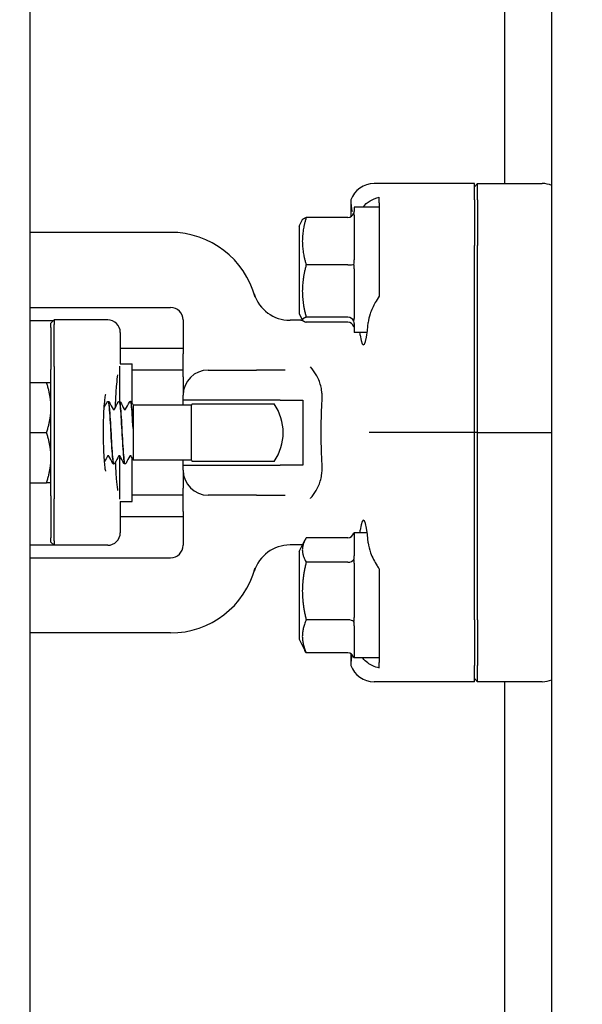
# Model space of a CAD drawing. Header units: inches. Extents: x 24 to 1128, y -69 to 748.
# Tile 339 of 656: x 469.55 to 472.36, y 675.49 to 680.41. Entities that reach past the tile are written whole.
import ezdxf

# ---------------------------------------------------------------- set-up
doc = ezdxf.new("R2010")
doc.units = ezdxf.units.IN
doc.header["$LTSCALE"] = 32
doc.header["$MEASUREMENT"] = 0
doc.layers.add('Dimension (ANSI)', color=7, linetype='Continuous', lineweight=25)
doc.layers.add('Visible (ANSI)', color=7, linetype='Continuous', lineweight=30)
doc.styles.add('Note Text (ANSI)', font='tahoma.ttf')
doc.dimstyles.new('SB Fraction-16 (ANSI)', dxfattribs={"dimscale": 32, "dimtxt": 0.125, "dimasz": 0.098425, "dimexe": 0.125, "dimexo": 0.0625, "dimgap": 0.031496, "dimtad": 0, "dimtih": 1, "dimtoh": 1, "dimdec": 4, "dimrnd": 1e-08, "dimzin": 0, "dimdsep": 46, "dimlunit": 5, "dimtxsty": 'Note Text (ANSI)', "dimcen": 0.09, "dimdle": 0.393701, "dimclrd": 256, "dimclre": 256, "dimclrt": 256, "dimadec": 0, "dimazin": 3, "dimtfac": 0.96, "dimtofl": 0, "dimtmove": 0, "dimatfit": 3, "dimfxl": 1, "dimfrac": 2, "dimtolj": 1, "dimtzin": 12, "dimlwd": -1, "dimlwe": -1, "dimarcsym": 0})

# ---------------------------------------------------------------- blocks, each defined once
blk = doc.blocks.new('*D18')
at = {"layer": 'Defpoints', "color": 0, "transparency": 16777216}
for p in [(480.2806, 692.6685), (328.4743, 544.6685), (480.2806, 544.6685)]:
    blk.add_point(p, dxfattribs=at)
at = {"layer": 'Dimension (ANSI)', "transparency": 16777216}
for p, q in [((478.2806, 692.6685), (324.4743, 692.6685)), ((328.4743, 689.5189), (328.4743, 626.7677)), ((328.4743, 547.8181), (328.4743, 620.5693)), ((478.2806, 544.6685), (324.4743, 544.6685))]:
    blk.add_line(p, q, dxfattribs=at)
for points in [[(327.9494, 689.5189), (328.9993, 689.5189), (328.4743, 692.6685)], [(327.9494, 547.8181), (328.9993, 547.8181), (328.4743, 544.6685)]]:
    blk.add_solid(points, dxfattribs=at)
at = {"layer": 'Dimension (ANSI)', "transparency": 16777216, "insert": (324.3723, 625.7599), "char_height": 4, "attachment_point": 1, "style": 'Note Text (ANSI)'}
blk.add_mtext('\\A1;148', dxfattribs=at)

msp = doc.modelspace()

# ---------------------------------------------------------------- linework, layer by layer
at = {"layer": 'Visible (ANSI)'}
for p, q in [((469.60127, 681.59815), (469.60127, 640.98303)), ((471.97127, 681.05879), (471.97127, 679.59154)), ((472.20877, 663.81654), (472.20877, 681.06625)), ((471.82127, 679.59154), (471.3208, 679.59154)), ((471.8369, 679.59154), (471.82127, 679.57586)), ((471.82127, 679.50976), (471.82127, 679.59154)), ((471.8369, 679.50976), (471.8369, 679.59154)), ((471.8369, 679.59154), (472.16038, 679.59154)), ((471.34627, 679.49588), (471.34627, 679.52307)), ((471.20391, 679.51007), (471.20391, 679.42533)), ((471.22127, 679.47279), (471.22127, 679.45234)), ((471.34627, 679.47279), (471.22127, 679.47279)), ((471.34627, 679.49588), (471.34627, 679.44181)), ((471.82127, 679.50976), (471.82127, 679.2825)), ((471.8369, 679.50976), (471.8369, 679.2825)), ((471.19002, 679.42192), (470.98123, 679.42192)), ((471.22127, 679.43319), (471.22127, 679.21003)), ((471.34627, 679.42637), (471.34627, 679.28035)), ((470.94627, 679.37904), (470.96237, 679.41125)), ((470.94627, 679.37904), (470.94627, 678.94154)), ((470.30377, 679.34779), (469.60127, 679.34779)), ((471.82127, 678.34779), (471.82127, 679.2825)), ((471.8369, 678.34779), (471.8369, 679.2825)), ((471.19002, 679.18545), (470.98123, 679.18545)), ((471.22127, 679.16488), (471.22127, 678.91798)), ((469.60127, 678.97279), (470.30377, 678.97279)), ((470.94627, 678.94154), (470.96237, 678.90934)), ((469.60127, 678.90779), (469.7194, 678.90779)), ((469.70627, 678.89467), (469.7219, 678.91029)), ((469.70627, 678.87279), (469.70627, 678.89467)), ((469.7219, 678.91029), (469.7219, 678.88779)), ((469.98995, 678.91029), (469.7219, 678.91029)), ((469.7219, 678.67779), (469.7219, 678.88779)), ((470.36627, 678.91029), (470.36627, 678.74122)), ((470.95391, 678.90861), (470.90051, 678.90861)), ((471.19002, 678.92382), (470.98123, 678.92382)), ((471.19002, 678.89866), (470.98123, 678.89866)), ((471.22127, 678.89198), (471.22127, 678.84779)), ((469.70627, 678.87279), (469.70627, 678.66279)), ((470.05245, 678.84779), (470.05245, 678.69154)), ((471.28549, 678.84779), (471.22127, 678.84779)), ((470.36627, 678.76779), (470.05245, 678.76779)), ((470.36627, 678.62581), (470.36627, 678.74122)), ((470.05245, 678.69154), (470.11115, 678.69154)), ((470.11115, 678.49602), (470.11115, 678.69154)), ((469.70627, 678.03279), (469.70627, 678.66279)), ((469.7219, 678.67779), (469.7219, 678.01779)), ((470.04865, 678.68035), (470.04865, 678.50396)), ((470.36627, 678.66029), (470.11115, 678.66029)), ((470.49127, 678.66029), (470.73373, 678.66029)), ((470.87554, 678.66029), (470.73373, 678.66029)), ((469.60127, 678.59779), (469.68394, 678.59779)), ((470.36627, 678.62581), (470.36627, 678.53529)), ((469.99234, 678.50404), (469.99175, 678.50404)), ((470.04795, 678.50404), (470.04737, 678.50404)), ((470.10356, 678.50404), (470.10298, 678.50404)), ((470.36627, 678.51029), (470.36627, 678.53529)), ((470.36627, 678.48529), (470.36627, 678.51029)), ((470.8512, 678.51029), (470.36627, 678.51029)), ((470.41173, 678.49154), (470.82081, 678.49154)), ((470.8512, 678.51029), (470.96405, 678.51029)), ((470.96405, 678.51029), (470.96405, 678.18529)), ((470.11627, 678.48624), (470.11627, 678.43792)), ((470.40748, 678.48529), (470.11627, 678.48529)), ((470.40748, 678.21029), (470.40748, 678.48529)), ((470.11627, 678.43792), (470.11627, 678.36873)), ((469.60127, 678.34779), (469.68394, 678.34779)), ((470.11627, 678.36873), (470.11627, 678.35851)), ((470.11627, 678.35851), (470.11627, 678.28457)), ((471.41967, 678.34779), (471.29506, 678.34779)), ((471.82127, 678.34779), (471.41967, 678.34779)), ((471.8369, 678.34779), (471.82127, 678.34779)), ((471.82127, 677.41308), (471.82127, 678.34779)), ((471.8369, 677.41308), (471.8369, 678.34779)), ((471.8369, 678.34779), (472.20877, 678.34779)), ((470.11627, 678.28457), (470.11627, 678.21326)), ((470.04865, 678.23262), (470.04865, 678.01523)), ((470.11115, 678.00404), (470.11115, 678.22253)), ((470.11627, 678.21326), (470.11627, 678.21029)), ((470.40748, 678.21029), (470.11627, 678.21029)), ((470.36627, 678.18529), (470.36627, 678.21029)), ((470.82081, 678.20404), (470.41173, 678.20404)), ((470.02014, 678.19154), (470.01956, 678.19154)), ((470.07575, 678.19154), (470.07517, 678.19154)), ((470.36627, 678.16029), (470.36627, 678.18529)), ((470.36627, 678.18529), (470.8512, 678.18529)), ((470.36627, 678.16029), (470.36627, 678.06977)), ((470.96405, 678.18529), (470.8512, 678.18529)), ((469.60127, 678.09779), (469.68394, 678.09779)), ((470.36627, 677.95436), (470.36627, 678.06977)), ((469.70627, 678.03279), (469.70627, 677.82279)), ((469.7219, 677.80779), (469.7219, 678.01779)), ((470.05245, 678.00404), (470.05245, 677.84779)), ((470.05245, 678.00404), (470.11115, 678.00404)), ((470.36627, 678.03529), (470.11115, 678.03529)), ((470.73373, 678.03529), (470.49127, 678.03529)), ((470.73373, 678.03529), (470.87554, 678.03529)), ((470.36627, 677.95436), (470.36627, 677.78529)), ((470.36627, 677.92779), (470.05245, 677.92779)), ((469.70627, 677.80092), (469.70627, 677.82279)), ((469.70627, 677.80092), (469.7219, 677.78529)), ((469.7219, 677.80779), (469.7219, 677.78529)), ((470.94627, 677.75404), (470.97482, 677.81114)), ((471.19002, 677.82287), (470.98123, 677.82287)), ((471.22127, 677.84779), (471.22127, 677.73262)), ((471.28549, 677.84779), (471.22127, 677.84779)), ((469.60127, 677.78779), (469.7194, 677.78779)), ((469.98995, 677.78529), (469.7219, 677.78529)), ((470.95391, 677.78697), (470.90051, 677.78697)), ((470.94627, 677.75404), (470.94627, 677.31654)), ((469.60127, 677.72279), (470.30377, 677.72279)), ((471.19002, 677.70087), (470.98123, 677.70087)), ((471.22127, 677.6955), (471.22127, 677.42411)), ((471.19002, 677.41329), (470.98123, 677.41329)), ((471.34627, 677.41524), (471.34627, 677.26921)), ((471.82127, 677.41308), (471.82127, 677.18582)), ((471.8369, 677.41308), (471.8369, 677.18582)), ((471.22127, 677.38303), (471.22127, 677.22677)), ((470.30377, 677.34779), (469.60127, 677.34779)), ((470.94627, 677.31654), (470.97482, 677.25945)), ((471.19002, 677.24771), (470.98123, 677.24771)), ((471.20391, 677.24397), (471.20391, 677.18551)), ((471.22127, 677.22282), (471.22127, 677.22279)), ((471.34627, 677.22279), (471.22127, 677.22279)), ((471.34627, 677.25377), (471.34627, 677.1997)), ((471.34627, 677.17251), (471.34627, 677.1997)), ((471.82127, 677.10404), (471.82127, 677.18582)), ((471.8369, 677.10404), (471.8369, 677.18582)), ((471.8369, 677.10404), (471.82127, 677.11973)), ((471.82127, 677.10404), (471.3208, 677.10404)), ((472.16038, 677.10404), (471.8369, 677.10404)), ((471.97127, 677.10404), (471.97127, 674.59154))]:
    msp.add_line(p, q, dxfattribs=at)
for centre, radius, start, end in [((470.30377, 678.91029), 0.4375, 15.01817, 90), ((470.90051, 679.09611), 0.1875, 197.29662, 270), ((470.30377, 678.91029), 0.0625, 0, 90), ((469.98995, 678.84779), 0.0625, 0, 90), ((470.95391, 679.15861), 0.25, 270, 272.01441), ((470.49127, 678.53529), 0.125, 90, 180), ((470.61627, 678.34779), 0.25, 144.90037, 146.63299), ((470.61627, 678.34779), 0.25, 324.90037, 35.09963), ((470.61627, 678.34779), 0.25, 213.36701, 215.09963), ((470.49127, 678.16029), 0.125, 180, 270), ((469.98995, 677.84779), 0.0625, 270, 0), ((470.30377, 677.78529), 0.0625, 270, 0), ((470.90051, 677.59947), 0.1875, 90, 162.70338), ((470.95391, 677.53697), 0.25, 87.99498, 90), ((470.30377, 677.78529), 0.4375, 270, 344.98183)]:
    msp.add_arc(centre, radius, start, end, dxfattribs=at)
for centre, major_axis, ratio, start_param, end_param in [((471.32175, 679.46606), (-0.08906, 0.08906), 0.9924325, 5.5015852, 6.7140351), ((472.16046, 679.46606), (-0.01094, 0.125), 0.9961657, 5.7987533, 6.1962518), ((471.19002, 679.45462), (0, -0.0327), 0.9555533, 0, 1.2241495), ((471.19002, 679.1886), (0.03125, 0), 0.1006388, 4.712389, 5.9365385), ((471.19002, 678.89426), (0.03125, 0), 0.9458753, 0.3466468, 1.5707963), ((471.19002, 678.86596), (0, 0.0327), 0.9555533, 5.0590358, 6.2831853), ((471.26736, 679.16029), (0, 0.375), 0.0874887, 2.6230455, 3.9395987), ((471.26736, 677.53529), (0, 0.375), 0.0874887, 5.4851792, 6.8017325), ((471.19002, 677.85881), (0, -0.03595), 0.8693335, 0, 1.2241495), ((471.19002, 677.72157), (0.03125, 0), 0.662309, 4.712389, 5.9365385), ((471.19002, 677.39804), (0.03125, 0), 0.4879975, 0.3466468, 1.5707963), ((471.19002, 677.21177), (0, -0.03595), 0.8693335, 1.9174431, 3.1415927), ((471.32175, 677.22952), (-0.08906, -0.08906), 0.9924325, 5.8523356, 7.0647854), ((472.16046, 677.22952), (-0.01094, -0.125), 0.9961657, 0.0869335, 0.484432)]:
    msp.add_ellipse(centre, major_axis=major_axis, ratio=ratio, start_param=start_param, end_param=end_param, dxfattribs=at)
for points, knots in [([(471.26387, 679.47279), (471.27383, 679.48632), (471.28661, 679.49721), (471.31259, 679.51266), (471.32882, 679.51928), (471.34627, 679.52307)], [0.72388666, 0.72388666, 0.72388666, 0.72388666, 0.91166133, 0.91166133, 1.08359589, 1.08359589, 1.08359589, 1.08359589]), ([(471.34627, 679.02919), (471.33873, 679.01839), (471.33198, 679.00736), (471.31621, 678.97924), (471.30698, 678.95962), (471.29536, 678.92589), (471.29195, 678.91148), (471.29085, 678.89849)], [1.39731378, 1.39731378, 1.39731378, 1.39731378, 1.49356897, 1.49356897, 1.66386875, 1.66386875, 1.79881771, 1.79881771, 1.79881771, 1.79881771]), ([(470.02809, 678.47373), (470.02848, 678.48488), (470.02892, 678.49577), (470.03084, 678.53703), (470.03269, 678.565), (470.03656, 678.60799), (470.03851, 678.6245), (470.04043, 678.63704)], [0.3819937, 0.3819937, 0.3819937, 0.3819937, 0.48894567, 0.48894567, 0.79947629, 0.79947629, 1.05331269, 1.05331269, 1.05331269, 1.05331269]), ([(471.06067, 678.50551), (471.06114, 678.51354), (471.06125, 678.52151), (471.06076, 678.53706), (471.06018, 678.54462), (471.05801, 678.56238), (471.05611, 678.57244), (471.04854, 678.60186), (471.04108, 678.62008), (471.02336, 678.65082), (471.014, 678.66355), (471.00314, 678.67581), (471.00298, 678.67599), (471.00282, 678.67617)], [0, 0, 0, 0, 0.06351999, 0.06351999, 0.12513045, 0.12513045, 0.2104042, 0.2104042, 0.38193929, 0.38193929, 0.52164881, 0.52164881, 0.52372315, 0.52372315, 0.52372315, 0.52372315]), ([(469.97969, 678.15574), (469.9797, 678.15574), (469.97957, 678.15614), (469.97902, 678.15845), (469.97837, 678.16165), (469.97668, 678.17222), (469.97559, 678.1809), (469.97336, 678.20388), (469.97224, 678.21906), (469.97035, 678.25393), (469.9696, 678.27388), (469.96865, 678.31599), (469.96846, 678.33819), (469.96869, 678.38222), (469.9691, 678.40406), (469.97048, 678.44487), (469.97145, 678.46386), (469.97374, 678.49648), (469.97507, 678.51031), (469.9776, 678.52995), (469.97891, 678.53678), (469.97961, 678.53956), (469.97969, 678.53984), (469.97969, 678.53983)], [-1.2869324, -1.2869324, -1.2869324, -1.2869324, -1.2221786, -1.2221786, -1.0687063, -1.0687063, -0.8381878, -0.8381878, -0.555105, -0.555105, -0.2516711, -0.2516711, 0.0580557, 0.0580557, 0.3688709, 0.3688709, 0.6770655, 0.6770655, 0.9746383, 0.9746383, 1.233525, 1.233525, 1.2869324, 1.2869324, 1.2869324, 1.2869324]), ([(469.98641, 678.5003), (469.98674, 678.50094), (469.98714, 678.50161), (469.98828, 678.50271), (469.98878, 678.5031), (469.99007, 678.50375), (469.99089, 678.504), (469.99173, 678.50404)], [0, 0, 0, 0, 0.022095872, 0.022095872, 0.033561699, 0.033561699, 0.045438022, 0.045438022, 0.045438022, 0.045438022]), ([(469.99173, 678.50391), (469.99403, 678.50376), (469.99633, 678.4877), (469.99863, 678.45925), (470.00146, 678.42426), (470.00429, 678.37146), (470.00711, 678.3222), (470.00994, 678.27306), (470.01276, 678.22875), (470.01558, 678.20709), (470.01691, 678.1969), (470.01823, 678.19185), (470.01956, 678.19187)], [84.8201408, 84.8201408, 84.8201408, 84.8201408, 85.5995394, 85.5995394, 85.5995394, 86.558303, 86.558303, 86.558303, 87.5147256, 87.5147256, 87.5147256, 87.9645943, 87.9645943, 87.9645943, 87.9645943]), ([(470.02017, 678.19183), (470.01843, 678.19187), (470.0167, 678.2006), (470.01497, 678.21749), (470.01216, 678.24485), (470.00935, 678.29291), (470.00654, 678.34248), (470.00373, 678.39203), (470.00092, 678.44179), (469.99812, 678.47191), (469.99619, 678.49256), (469.99426, 678.50361), (469.99234, 678.5038)], [-94.2506405, -94.2506405, -94.2506405, -94.2506405, -93.6632144, -93.6632144, -93.6632144, -92.7109946, -92.7109946, -92.7109946, -91.7590058, -91.7590058, -91.7590058, -91.106187, -91.106187, -91.106187, -91.106187]), ([(469.99236, 678.50404), (469.9935, 678.50398), (469.99456, 678.50356), (469.99603, 678.50257), (469.99651, 678.50205), (469.99722, 678.50113), (469.99747, 678.50071), (469.99768, 678.5003)], [0, 0, 0, 0, 0.015967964, 0.015967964, 0.031253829, 0.031253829, 0.045415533, 0.045415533, 0.045415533, 0.045415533]), ([(470.04202, 678.5003), (470.04235, 678.50094), (470.04276, 678.50161), (470.04389, 678.50271), (470.04439, 678.5031), (470.04568, 678.50375), (470.0465, 678.504), (470.04734, 678.50404)], [0, 0, 0, 0, 0.022095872, 0.022095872, 0.033561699, 0.033561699, 0.045438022, 0.045438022, 0.045438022, 0.045438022]), ([(470.04734, 678.50388), (470.04798, 678.50399), (470.04862, 678.50287), (470.04927, 678.50046), (470.05211, 678.48977), (470.05495, 678.45392), (470.0578, 678.40754), (470.06062, 678.36141), (470.06345, 678.30611), (470.06628, 678.26398), (470.06909, 678.22204), (470.07191, 678.19425), (470.07472, 678.19174), (470.07487, 678.19161), (470.07502, 678.19155), (470.07517, 678.19155)], [91.1033261, 91.1033261, 91.1033261, 91.1033261, 91.3207683, 91.3207683, 91.3207683, 92.2845846, 92.2845846, 92.2845846, 93.2431504, 93.2431504, 93.2431504, 94.1972517, 94.1972517, 94.1972517, 94.2477796, 94.2477796, 94.2477796, 94.2477796]), ([(470.07578, 678.19168), (470.07519, 678.19158), (470.07461, 678.19251), (470.07402, 678.19452), (470.07121, 678.20417), (470.06839, 678.23854), (470.06558, 678.28388), (470.06277, 678.32921), (470.05995, 678.38429), (470.05714, 678.42709), (470.05433, 678.46988), (470.05151, 678.49926), (470.0487, 678.50348), (470.04845, 678.50385), (470.0482, 678.50403), (470.04795, 678.50401)], [-100.5338258, -100.5338258, -100.5338258, -100.5338258, -100.3354652, -100.3354652, -100.3354652, -99.3815473, -99.3815473, -99.3815473, -98.4278806, -98.4278806, -98.4278806, -97.4744623, -97.4744623, -97.4744623, -97.3893723, -97.3893723, -97.3893723, -97.3893723]), ([(470.04797, 678.50404), (470.04911, 678.50398), (470.05017, 678.50356), (470.05164, 678.50257), (470.05212, 678.50205), (470.05283, 678.50113), (470.05308, 678.50071), (470.05329, 678.5003)], [0, 0, 0, 0, 0.015967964, 0.015967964, 0.031253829, 0.031253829, 0.045415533, 0.045415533, 0.045415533, 0.045415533]), ([(470.09763, 678.5003), (470.09797, 678.50094), (470.09837, 678.50161), (470.09951, 678.50271), (470.1, 678.5031), (470.10129, 678.50375), (470.10211, 678.504), (470.10295, 678.50404)], [0, 0, 0, 0, 0.022095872, 0.022095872, 0.033561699, 0.033561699, 0.045438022, 0.045438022, 0.045438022, 0.045438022]), ([(470.10295, 678.50377), (470.10484, 678.50369), (470.10673, 678.4932), (470.10862, 678.47334), (470.11117, 678.44653), (470.11372, 678.40343), (470.11627, 678.35851)], [97.3865114, 97.3865114, 97.3865114, 97.3865114, 98.0270057, 98.0270057, 98.0270057, 98.8915068, 98.8915068, 98.8915068, 98.8915068]), ([(470.11627, 678.36873), (470.11345, 678.41803), (470.11064, 678.46328), (470.10782, 678.4863), (470.1064, 678.4979), (470.10498, 678.5037), (470.10356, 678.50371)], [-105.1089244, -105.1089244, -105.1089244, -105.1089244, -104.1537068, -104.1537068, -104.1537068, -103.6725576, -103.6725576, -103.6725576, -103.6725576]), ([(470.10358, 678.50404), (470.10472, 678.50398), (470.10578, 678.50356), (470.10725, 678.50257), (470.10774, 678.50205), (470.10844, 678.50113), (470.10869, 678.50071), (470.1089, 678.5003)], [0, 0, 0, 0, 0.015967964, 0.015967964, 0.031253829, 0.031253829, 0.045415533, 0.045415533, 0.045415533, 0.045415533]), ([(471.06067, 678.19008), (471.05799, 678.23583), (471.05646, 678.28277), (471.05598, 678.3595), (471.05625, 678.38877), (471.05775, 678.44748), (471.05898, 678.47675), (471.06067, 678.50551)], [0, 0, 0, 0, 0.36185351, 0.36185351, 0.58513386, 0.58513386, 0.81257268, 0.81257268, 0.81257268, 0.81257268]), ([(470.01648, 678.46448), (470.01648, 678.46448), (470.01655, 678.46432), (470.0171, 678.46379), (470.01745, 678.46351), (470.01846, 678.46304), (470.01915, 678.46285), (470.01985, 678.46285)], [0.003893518, 0.003893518, 0.003893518, 0.003893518, 0.02135506, 0.02135506, 0.032660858, 0.032660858, 0.044379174, 0.044379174, 0.044379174, 0.044379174]), ([(470.01985, 678.46285), (470.02092, 678.46285), (470.02192, 678.4633), (470.02288, 678.46401), (470.02307, 678.46426), (470.02321, 678.46445), (470.02323, 678.46448), (470.02323, 678.46448)], [0, 0, 0, 0, 0.017919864, 0.017919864, 0.032518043, 0.032518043, 0.040461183, 0.040461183, 0.040461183, 0.040461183]), ([(470.07209, 678.46448), (470.07209, 678.46448), (470.07216, 678.46432), (470.07271, 678.46379), (470.07306, 678.46351), (470.07407, 678.46304), (470.07476, 678.46285), (470.07546, 678.46285)], [0.003893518, 0.003893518, 0.003893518, 0.003893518, 0.02135506, 0.02135506, 0.032660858, 0.032660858, 0.044379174, 0.044379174, 0.044379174, 0.044379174]), ([(470.07546, 678.46285), (470.07654, 678.46285), (470.07753, 678.4633), (470.07849, 678.46401), (470.07868, 678.46426), (470.07882, 678.46445), (470.07884, 678.46448), (470.07884, 678.46448)], [0, 0, 0, 0, 0.017919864, 0.017919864, 0.032518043, 0.032518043, 0.040461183, 0.040461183, 0.040461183, 0.040461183]), ([(469.99205, 678.23273), (469.99097, 678.23273), (469.98998, 678.23228), (469.98902, 678.23158), (469.98883, 678.23132), (469.98869, 678.23113), (469.98867, 678.2311), (469.98867, 678.2311)], [0, 0, 0, 0, 0.017919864, 0.017919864, 0.032518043, 0.032518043, 0.040461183, 0.040461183, 0.040461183, 0.040461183]), ([(469.99542, 678.23111), (469.9954, 678.23114), (469.99531, 678.2313), (469.99479, 678.23179), (469.99445, 678.23207), (469.99344, 678.23254), (469.99275, 678.23273), (469.99205, 678.23273)], [0.005742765, 0.005742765, 0.005742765, 0.005742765, 0.02135506, 0.02135506, 0.032660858, 0.032660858, 0.044379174, 0.044379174, 0.044379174, 0.044379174]), ([(470.01954, 678.19154), (470.0184, 678.1916), (470.01734, 678.19202), (470.01587, 678.19301), (470.01538, 678.19353), (470.01468, 678.19445), (470.01443, 678.19487), (470.01422, 678.19528)], [0, 0, 0, 0, 0.015967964, 0.015967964, 0.031253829, 0.031253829, 0.045415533, 0.045415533, 0.045415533, 0.045415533]), ([(470.02549, 678.19528), (470.02515, 678.19464), (470.02475, 678.19397), (470.02361, 678.19287), (470.02312, 678.19248), (470.02183, 678.19183), (470.02101, 678.19158), (470.02017, 678.19154)], [0, 0, 0, 0, 0.022095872, 0.022095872, 0.033561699, 0.033561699, 0.045438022, 0.045438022, 0.045438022, 0.045438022]), ([(470.04043, 678.05854), (470.04019, 678.06013), (470.03994, 678.06179), (470.03764, 678.07791), (470.03562, 678.09657), (470.03186, 678.14254), (470.03017, 678.17066), (470.02888, 678.20134), (470.02887, 678.20153), (470.02886, 678.20172)], [-1.05329978, -1.05329978, -1.05329978, -1.05329978, -1.02120529, -1.02120529, -0.75117882, -0.75117882, -0.44920632, -0.44920632, -0.44731496, -0.44731496, -0.44731496, -0.44731496]), ([(470.04766, 678.23273), (470.04658, 678.23273), (470.04559, 678.23228), (470.04463, 678.23158), (470.04444, 678.23132), (470.0443, 678.23113), (470.04428, 678.2311), (470.04428, 678.2311)], [0, 0, 0, 0, 0.017919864, 0.017919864, 0.032518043, 0.032518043, 0.040461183, 0.040461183, 0.040461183, 0.040461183]), ([(470.05103, 678.23111), (470.05101, 678.23114), (470.05092, 678.2313), (470.05041, 678.23179), (470.05006, 678.23207), (470.04905, 678.23254), (470.04836, 678.23273), (470.04766, 678.23273)], [0.005742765, 0.005742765, 0.005742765, 0.005742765, 0.02135506, 0.02135506, 0.032660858, 0.032660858, 0.044379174, 0.044379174, 0.044379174, 0.044379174]), ([(470.07515, 678.19154), (470.07401, 678.1916), (470.07295, 678.19202), (470.07148, 678.19301), (470.071, 678.19353), (470.07029, 678.19445), (470.07004, 678.19487), (470.06983, 678.19528)], [0, 0, 0, 0, 0.015967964, 0.015967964, 0.031253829, 0.031253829, 0.045415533, 0.045415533, 0.045415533, 0.045415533]), ([(470.0811, 678.19528), (470.08077, 678.19464), (470.08036, 678.19397), (470.07923, 678.19287), (470.07873, 678.19248), (470.07744, 678.19183), (470.07662, 678.19158), (470.07578, 678.19154)], [0, 0, 0, 0, 0.022095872, 0.022095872, 0.033561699, 0.033561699, 0.045438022, 0.045438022, 0.045438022, 0.045438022]), ([(470.10327, 678.23273), (470.1022, 678.23273), (470.1012, 678.23228), (470.10024, 678.23158), (470.10005, 678.23132), (470.09991, 678.23113), (470.09989, 678.2311), (470.09989, 678.2311)], [0, 0, 0, 0, 0.017919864, 0.017919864, 0.032518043, 0.032518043, 0.040461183, 0.040461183, 0.040461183, 0.040461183]), ([(470.10664, 678.23111), (470.10662, 678.23114), (470.10653, 678.2313), (470.10602, 678.23179), (470.10567, 678.23207), (470.10466, 678.23254), (470.10397, 678.23273), (470.10327, 678.23273)], [0.005742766, 0.005742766, 0.005742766, 0.005742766, 0.02135506, 0.02135506, 0.032660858, 0.032660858, 0.044379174, 0.044379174, 0.044379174, 0.044379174]), ([(471.00282, 678.01941), (471.00298, 678.01959), (471.00314, 678.01977), (471.014, 678.03203), (471.02336, 678.04477), (471.04108, 678.0755), (471.04854, 678.09372), (471.05611, 678.12315), (471.05801, 678.1332), (471.06018, 678.15096), (471.06076, 678.15852), (471.06125, 678.17407), (471.06114, 678.18204), (471.06067, 678.19008)], [-0.0020759, -0.0020759, -0.0020759, -0.0020759, 0, 0, 0.13981454, 0.13981454, 0.31147859, 0.31147859, 0.39681645, 0.39681645, 0.45847322, 0.45847322, 0.52204096, 0.52204096, 0.52204096, 0.52204096]), ([(471.29085, 677.79709), (471.29214, 677.78195), (471.29653, 677.765), (471.31123, 677.72599), (471.32261, 677.70358), (471.33854, 677.67785), (471.34226, 677.67214), (471.34627, 677.66639)], [0.55181372, 0.55181372, 0.55181372, 0.55181372, 0.71000954, 0.71000954, 0.90366002, 0.90366002, 0.95550669, 0.95550669, 0.95550669, 0.95550669]), ([(471.34627, 677.17251), (471.34573, 677.17262), (471.3452, 677.17274), (471.32332, 677.17771), (471.30363, 677.18692), (471.28, 677.20438), (471.27121, 677.21284), (471.26387, 677.2228)], [1.27338526, 1.27338526, 1.27338526, 1.27338526, 1.27873688, 1.27873688, 1.4959744, 1.4959744, 1.6337228, 1.6337228, 1.6337228, 1.6337228])]:
    msp.add_open_spline(points, degree=3, knots=knots, dxfattribs=at)
for points in [[(471.20391, 679.51007), (471.20391, 679.49042), (471.20674, 679.47031), (471.21152, 679.45177)], [(471.21941, 679.44351), (471.22079, 679.44673), (471.22127, 679.44977), (471.22127, 679.45234)], [(471.22127, 679.43319), (471.22127, 679.43671), (471.22079, 679.44029), (471.21941, 679.44351)], [(471.34627, 679.44181), (471.34604, 679.43684), (471.34604, 679.43168), (471.34627, 679.42637)], [(471.21941, 679.18753), (471.22079, 679.19512), (471.22127, 679.20289), (471.22127, 679.21003)], [(471.22127, 679.16488), (471.22127, 679.17211), (471.22079, 679.17993), (471.21941, 679.18753)], [(471.21941, 678.90431), (471.22079, 678.90868), (471.22127, 678.91341), (471.22127, 678.91798)], [(471.22127, 678.89198), (471.22127, 678.89569), (471.22079, 678.89994), (471.21941, 678.90431)], [(471.21941, 678.87707), (471.22079, 678.87385), (471.22127, 678.87081), (471.22127, 678.86824)], [(471.2511, 678.83459), (471.25046, 678.83875), (471.24977, 678.84315), (471.24907, 678.84779)], [(469.97212, 678.47304), (469.97689, 678.48213), (469.98165, 678.49121), (469.98641, 678.5003)], [(469.99768, 678.5003), (470.00394, 678.48835), (470.01021, 678.4764), (470.01649, 678.46446)], [(470.02321, 678.46446), (470.02949, 678.4764), (470.03576, 678.48835), (470.04202, 678.5003)], [(470.05329, 678.5003), (470.05955, 678.48835), (470.06582, 678.4764), (470.0721, 678.46446)], [(470.07882, 678.46446), (470.08511, 678.4764), (470.09137, 678.48835), (470.09763, 678.5003)], [(470.1089, 678.5003), (470.11136, 678.49562), (470.11381, 678.49093), (470.11627, 678.48624)], [(469.98868, 678.23112), (469.98364, 678.22154), (469.97861, 678.21196), (469.97359, 678.20237)], [(470.01422, 678.19528), (470.00796, 678.20723), (470.00169, 678.21918), (469.99541, 678.23112)], [(470.0443, 678.23112), (470.03801, 678.21918), (470.03175, 678.20723), (470.02549, 678.19528)], [(470.06983, 678.19528), (470.06357, 678.20723), (470.0573, 678.21918), (470.05102, 678.23112)], [(470.09991, 678.23112), (470.09362, 678.21918), (470.08736, 678.20723), (470.0811, 678.19528)], [(470.11627, 678.21277), (470.11306, 678.21889), (470.10985, 678.22501), (470.10663, 678.23112)], [(471.24906, 677.84779), (471.24977, 677.85243), (471.25046, 677.85683), (471.2511, 677.86099)], [(471.22127, 677.84776), (471.22127, 677.84765), (471.22079, 677.84726), (471.21941, 677.8466)], [(471.21941, 677.71453), (471.22079, 677.72077), (471.22127, 677.72702), (471.22127, 677.73262)], [(471.22127, 677.6955), (471.22127, 677.70171), (471.22079, 677.70829), (471.21941, 677.71453)], [(471.21941, 677.40322), (471.22079, 677.41013), (471.22127, 677.41735), (471.22127, 677.42411)], [(471.22127, 677.38303), (471.22127, 677.38935), (471.22079, 677.39632), (471.21941, 677.40322)], [(471.34627, 677.26921), (471.34604, 677.2639), (471.34604, 677.25874), (471.34627, 677.25377)], [(471.21035, 677.23907), (471.20628, 677.22187), (471.20391, 677.20349), (471.20391, 677.18551)], [(471.21941, 677.22398), (471.22079, 677.22465), (471.22127, 677.22562), (471.22127, 677.22677)], [(471.22127, 677.22282), (471.22127, 677.22293), (471.22079, 677.22332), (471.21941, 677.22398)]]:
    msp.add_open_spline(points, degree=3, dxfattribs=at)
for points, weights in [([(470.98123, 679.42192), (470.94515, 679.30368), (470.98123, 679.18545)], [1.04422863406, 1.20577136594, 1.04422863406]), ([(470.96237, 679.41125), (470.96486, 679.41621), (470.98123, 679.42192)], [1.12285543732, 1.11183872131, 1.04422863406]), ([(471.34627, 679.28035), (471.34627, 679.15404), (471.34627, 679.02919)], [0.999993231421, 0.999912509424, 0.999914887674]), ([(470.98123, 679.18545), (470.94515, 679.05464), (470.98123, 678.92382)], [1.04422863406, 1.20577136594, 1.04422863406]), ([(470.98123, 678.92382), (470.94515, 678.91124), (470.98123, 678.89866)], [1.04422863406, 1.20577136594, 1.04422863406]), ([(469.68394, 678.59779), (469.70627, 678.59779), (469.70627, 678.59779)], [1, 1.0379548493, 1]), ([(469.70627, 678.47279), (469.70627, 678.5308), (469.68394, 678.59779)], [1, 1.0379548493, 1]), ([(469.68394, 678.34779), (469.70627, 678.41478), (469.70627, 678.47279)], [1, 1.0379548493, 1]), ([(469.70627, 678.22279), (469.70627, 678.2808), (469.68394, 678.34779)], [1, 1.0379548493, 1]), ([(469.68394, 678.09779), (469.70627, 678.16478), (469.70627, 678.22279)], [1, 1.0379548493, 1]), ([(469.70627, 678.09779), (469.70627, 678.09779), (469.68394, 678.09779)], [1, 1.0379548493, 1]), ([(470.98123, 677.82287), (470.94515, 677.76187), (470.98123, 677.70087)], [1.04422863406, 1.20577136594, 1.04422863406]), ([(470.98123, 677.70087), (470.94515, 677.55708), (470.98123, 677.41329)], [1.04422863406, 1.20577136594, 1.04422863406]), ([(471.34627, 677.66639), (471.34627, 677.54154), (471.34627, 677.41524)], [0.999914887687, 0.999912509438, 0.999993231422]), ([(470.98123, 677.41329), (470.94515, 677.3305), (470.98123, 677.24771)], [1.04422863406, 1.20577136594, 1.04422863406]), ([(470.98123, 677.24771), (470.97769, 677.25371), (470.97482, 677.25945)], [1.04422863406, 1.05817173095, 1.06970791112])]:
    msp.add_rational_spline(points, weights, degree=2, dxfattribs=at)

# ---------------------------------------------------------------- dimensions: what is measured, and where the dimension line sits
at = {"layer": 'Dimension (ANSI)'}
dim = msp.add_linear_dim(base=(328.47435, 544.66853), p1=(480.28063, 692.66853), p2=(480.28063, 544.66853), angle=90, dimstyle='SB Fraction-16 (ANSI)', override={"dimgap": 0.031496, "dimdec": 4, "dimtol": 0, "dimlim": 0, "dimtp": 0, "dimtm": 0, "dimtdec": 2, "dimatfit": 1}, dxfattribs=at)
dim.commit()
dim.dimension.update_dxf_attribs({"geometry": '*D18', "text_midpoint": (328.47435, 623.66853), "dimtype": 160})

doc.saveas('drawing.dxf')
